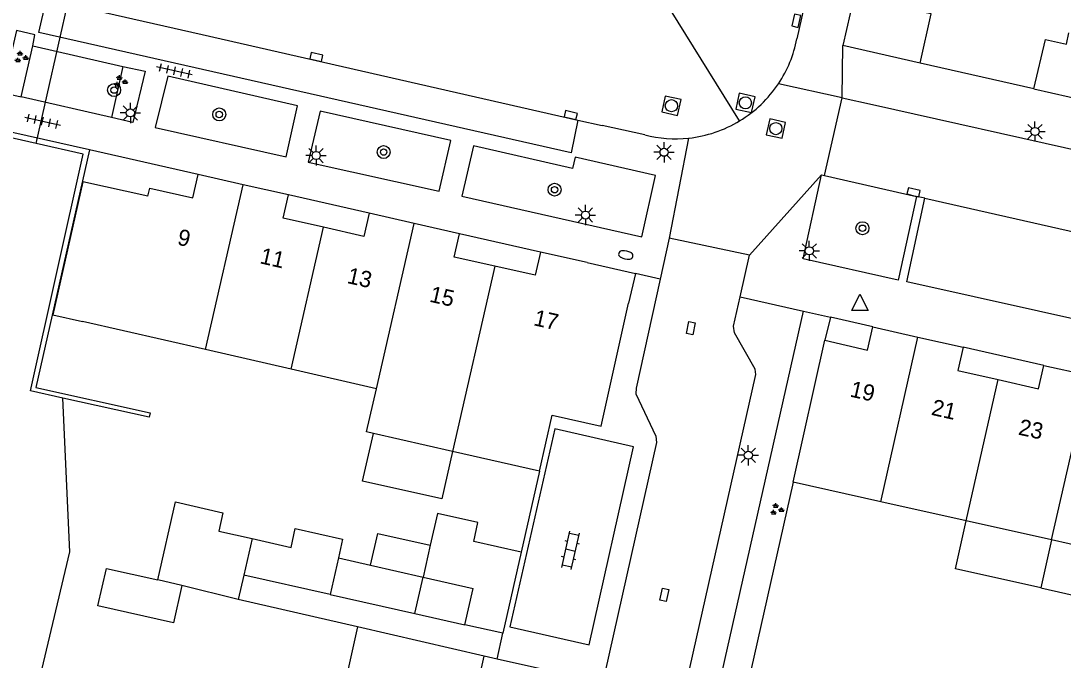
# Model space of a CAD drawing. Extents: x 128999 to 131010, y 395498 to 399007.
# Drawn here: x 129414.6 to 129478.9, y 398841.2 to 398880.6 of the extents above; entities that cross this region are included whole.
import ezdxf

# ---------------------------------------------------------------- set-up
doc = ezdxf.new("R2010")
doc.units = 0
for name, color, linetype in [('gg-afsc-erfafscheiding', 7, 'Continuous'), ('gg-afsc-muur', 7, 'Continuous'), ('gg-anno-huisnummerreeks BGT', 7, 'Continuous'), ('gg-bbg-bijgebouw', 7, 'Continuous'), ('gg-bbg-gedigitaliseerde bebouwing', 7, 'Continuous'), ('gg-bbg-gedigitaliseerde bijgebouw', 7, 'Continuous'), ('gg-bbg-hoofdgebouw', 7, 'Continuous'), ('gg-bbg-luifel en loopbrug', 7, 'Continuous'), ('gg-bbg-tussenscheiding', 7, 'Continuous'), ('gg-knt-verharding', 7, 'Continuous'), ('gg-knt-verharding nz', 7, 'Continuous'), ('gg-kntw-beschoeiing', 7, 'Continuous'), ('gg-kntw-kademuur', 7, 'Continuous'), ('gg-kwrk-duiker nz buis', 7, 'Continuous'), ('gt-grn-groengrens', 7, 'Continuous'), ('gt-grn-weggrens', 7, 'Continuous'), ('gt-symb-boom', 7, 'Continuous'), ('gt-symb-brandkraan', 7, 'Continuous'), ('gt-symb-groenvak', 7, 'Continuous'), ('gt-symb-klinker verharding', 7, 'Continuous'), ('gt-symb-kolk', 7, 'Continuous'), ('gt-symb-kolk center center', 7, 'Continuous'), ('gt-symb-lichtmast', 7, 'Continuous'), ('gt-symb-rioolschacht', 7, 'Continuous'), ('gt-symb-tegel verharding', 7, 'Continuous'), ('gt-symb-waterafsluiter', 7, 'Continuous')]:
    doc.layers.add(name, color=color, linetype=linetype)

# ---------------------------------------------------------------- blocks, each defined once
blk = doc.blocks.new('gt0-BOOM')
at = {"layer": 'gt-symb-boom'}
for radius in [0.4, 0.2]:
    blk.add_circle((0, 0), radius, dxfattribs=at)
blk = doc.blocks.new('gt0-LMAST')
at = {"layer": 'gt-symb-lichtmast'}
for p, q in [((-0.182, 0.173), (-0.447, 0.438)), ((-0.005, 0.246), (-0.005, 0.621)), ((0.172, 0.173), (0.437, 0.438)), ((-0.255, -0.004), (-0.63, -0.004)), ((-0.182, -0.181), (-0.447, -0.446)), ((-0.005, -0.254), (-0.005, -0.629)), ((0.437, -0.446), (0.172, -0.181)), ((0.245, -0.004), (0.62, -0.004))]:
    blk.add_line(p, q, dxfattribs=at)
blk.add_circle((-0.005, -0.004), 0.25, dxfattribs=at)
blk = doc.blocks.new('gt0-BR')
at = {"layer": 'gt-symb-brandkraan'}
for centre, radius, start, end in [((-0.244, 0), 0.206, 107.56694, 252.43307), ((0.599, -2.664), 3, 106.89205, 107.56694), ((0, -0.691), 0.938, 73.10799, 106.89205), ((-0.599, -2.664), 3, 72.43309, 73.10799), ((0.244, 0), 0.206, 287.56695, 72.43309), ((0.599, 2.664), 3, 252.43307, 253.10797), ((0, 0.691), 0.938, 253.10797, 286.89206), ((-0.599, 2.664), 3, 286.89206, 287.56695)]:
    blk.add_arc(centre, radius, start, end, dxfattribs=at)
blk = doc.blocks.new('gt0-KOLKCC')
at = {"layer": 'gt-symb-kolk center center'}
blk.add_lwpolyline([(-0.375, 0.2), (0.375, 0.2), (0.375, -0.2), (-0.375, -0.2)], close=True, dxfattribs=at)
blk = doc.blocks.new('gt0-RS')
at = {"layer": 'gt-symb-rioolschacht'}
blk.add_lwpolyline([(-0.5, -0.5), (0.5, -0.5), (0.5, 0.5), (-0.5, 0.5)], close=True, dxfattribs=at)
blk.add_circle((0, 0), 0.375, dxfattribs=at)
blk = doc.blocks.new('gt0-KOLK')
at = {"layer": 'gt-symb-kolk'}
blk.add_lwpolyline([(0, 0), (0.375, 0), (0.375, 0.4), (-0.375, 0.4), (-0.375, 0), (0, 0)], dxfattribs=at)
blk = doc.blocks.new('gt0-KL1')
at = {"layer": 'gt-symb-klinker verharding'}
for p, q in [((-1.15, 0.3), (1.15, 0.3)), ((-1, -0.3), (-1, 0.3)), ((-0.5, 0.3), (-0.5, 0.45)), ((0, -0.3), (0, 0.3)), ((0.5, 0.3), (0.5, 0.45)), ((1, -0.3), (1, 0.3)), ((-1.15, -0.3), (1.15, -0.3)), ((-0.5, -0.45), (-0.5, -0.3)), ((0.5, -0.45), (0.5, -0.3))]:
    blk.add_line(p, q, dxfattribs=at)
blk = doc.blocks.new('gt0-GRVAK')
at = {"layer": 'gt-symb-groenvak'}
for p, q in [((-0.11, 0.189), (-0.228, 0.24)), ((-0.182, 0.153), (0.088, 0.153)), ((-0.091, 0.211), (-0.156, 0.322)), ((-0.047, 0.214), (-0.047, 0.393)), ((-0.004, 0.211), (0.061, 0.322)), ((0.015, 0.189), (0.133, 0.24)), ((0.262, -0.052), (0.197, 0.059)), ((0.305, -0.049), (0.305, 0.13)), ((0.349, -0.052), (0.414, 0.059)), ((-0.245, -0.228), (-0.363, -0.177)), ((-0.318, -0.264), (-0.047, -0.264)), ((-0.226, -0.206), (-0.291, -0.095)), ((-0.183, -0.203), (-0.183, -0.024)), ((-0.139, -0.206), (-0.074, -0.095)), ((-0.12, -0.228), (-0.002, -0.177)), ((0.243, -0.074), (0.125, -0.023)), ((0.17, -0.11), (0.441, -0.11)), ((0.368, -0.074), (0.486, -0.023))]:
    blk.add_line(p, q, dxfattribs=at)
blk = doc.blocks.new('gt0-TEG1')
at = {"layer": 'gt-symb-tegel verharding'}
for p, q in [((-1.125, 0), (1.125, 0)), ((-0.9, -0.25), (-0.9, 0.25)), ((-0.45, -0.25), (-0.45, 0.25)), ((0, -0.25), (0, 0.25)), ((0.45, -0.25), (0.45, 0.25)), ((0.9, -0.25), (0.9, 0.25))]:
    blk.add_line(p, q, dxfattribs=at)
blk = doc.blocks.new('gt0-WAFSL')
at = {"layer": 'gt-symb-waterafsluiter'}
for p, q in [((-0.5, -0.333), (0, 0.667)), ((0, 0.667), (0.5, -0.333)), ((0.5, -0.333), (-0.5, -0.333))]:
    blk.add_line(p, q, dxfattribs=at)

msp = doc.modelspace()

# ---------------------------------------------------------------- linework, layer by layer
at = {"layer": 'gg-afsc-erfafscheiding'}
msp.add_line((129435.36, 398843.24), (129428.004, 398844.924), dxfattribs=at)
at = {"layer": 'gg-afsc-muur'}
for p, q in [((129477.06, 398876.419), (129488.425, 398873.86)), ((129446.571, 398852.83), (129445.445, 398847.832)), ((129462.22, 398852.16), (129459.36, 398839.44))]:
    msp.add_line(p, q, dxfattribs=at)
at = {"layer": 'gg-bbg-bijgebouw'}
msp.add_line((129441.97, 398843.36), (129442.48, 398845.6), dxfattribs=at)
at = {"layer": 'gg-bbg-gedigitaliseerde bebouwing'}
for p, q in [((129425.977, 398860.335), (129418.401, 398862.07)), ((129431.256, 398859.126), (129425.977, 398860.335)), ((129436.525, 398857.92), (129431.256, 398859.126)), ((129441.207, 398854.052), (129436.332, 398855.163)), ((129446.571, 398852.83), (129441.207, 398854.052)), ((129435.36, 398843.24), (129434.148, 398837.871))]:
    msp.add_line(p, q, dxfattribs=at)
msp.add_lwpolyline([(129436.332, 398855.163), (129435.916, 398855.258), (129436.525, 398857.92)], dxfattribs=at)
at = {"layer": 'gg-bbg-gedigitaliseerde bijgebouw'}
for p, q in [((129434.172, 398847.48), (129436.164, 398847.029)), ((129436.164, 398847.029), (129439.399, 398846.297)), ((129428.347, 398846.423), (129428.004, 398844.924)), ((129433.662, 398845.227), (129428.347, 398846.423)), ((129439.399, 398846.297), (129442.48, 398845.6)), ((129428.004, 398844.924), (129424.523, 398845.783)), ((129433.662, 398845.227), (129438.89, 398844.052)), ((129438.89, 398844.052), (129441.97, 398843.36))]:
    msp.add_line(p, q, dxfattribs=at)
for points in [[(129423.032, 398846.128), (129424.134, 398850.94), (129427.058, 398850.27), (129426.798, 398849.136), (129428.861, 398848.672)], [(129428.861, 398848.672), (129431.258, 398848.134), (129431.519, 398849.295), (129434.432, 398848.641), (129434.172, 398847.48)], [(129424.523, 398845.783), (129424.009, 398843.489), (129419.351, 398844.532), (129419.866, 398846.832), (129423.032, 398846.128)]]:
    msp.add_lwpolyline(points, dxfattribs=at)
at = {"layer": 'gg-bbg-hoofdgebouw'}
for p, q in [((129477.06, 398876.419), (129477.787, 398879.466)), ((129477.06, 398876.419), (129470.04, 398878.001)), ((129428.31, 398870.5), (129425.531, 398871.13)), ((129431.091, 398869.87), (129428.31, 398870.5)), ((129438.851, 398868.112), (129436.071, 398868.74)), ((129441.651, 398867.48), (129438.851, 398868.112)), ((129449.521, 398865.7), (129446.631, 398866.35)), ((129449.521, 398865.7), (129452.491, 398865.032)), ((129452.491, 398865.032), (129452.071, 398863.2)), ((129467.13, 398861.73), (129469.911, 398861.105)), ((129469.911, 398861.105), (129472.69, 398860.48)), ((129462.22, 398852.16), (129464.18, 398860.91)), ((129477.67, 398859.35), (129480.46, 398858.751)), ((129467.619, 398850.951), (129462.22, 398852.16)), ((129472.89, 398849.77), (129467.619, 398850.951)), ((129478.15, 398848.592), (129472.89, 398849.77)), ((129483.42, 398847.411), (129478.15, 398848.592)), ((129443.161, 398841.43), (129435.36, 398843.24))]:
    msp.add_line(p, q, dxfattribs=at)
for points in [[(129470.04, 398878.001), (129470.719, 398881.041), (129470.32, 398881.13)], [(129477.787, 398879.466), (129479.07, 398879.18), (129479.224, 398879.863)], [(129422.425, 398869.789), (129418.417, 398870.68), (129416.569, 398862.479), (129418.401, 398862.07)], [(129422.425, 398869.789), (129422.541, 398870.3), (129425.2, 398869.7), (129425.531, 398871.13)], [(129433.261, 398867.875), (129430.771, 398868.44), (129431.091, 398869.87)], [(129436.071, 398868.74), (129435.751, 398867.31), (129433.261, 398867.875)], [(129443.812, 398865.48), (129441.321, 398866.04), (129441.651, 398867.48)], [(129446.631, 398866.35), (129446.301, 398864.92), (129443.812, 398865.48)], [(129446.571, 398852.83), (129447.351, 398856.28), (129450.371, 398855.6), (129452.071, 398863.2)], [(129464.18, 398860.91), (129466.8, 398860.3), (129467.13, 398861.73)], [(129472.69, 398860.48), (129472.37, 398859.04), (129474.857, 398858.481)], [(129474.857, 398858.481), (129477.35, 398857.92), (129477.67, 398859.35)], [(129446.355, 398835.101), (129446.891, 398837.49), (129442.511, 398838.47), (129443.161, 398841.43)]]:
    msp.add_lwpolyline(points, dxfattribs=at)
at = {"layer": 'gg-bbg-luifel en loopbrug'}
for p, q in [((129440.285, 398850.226), (129439.842, 398848.263)), ((129436.164, 398847.029), (129436.607, 398848.993)), ((129436.607, 398848.993), (129439.842, 398848.263)), ((129439.842, 398848.263), (129439.399, 398846.297)), ((129478.15, 398848.592), (129477.487, 398845.637)), ((129445.445, 398847.832), (129444.319, 398842.833)), ((129444.319, 398842.833), (129441.97, 398843.36))]:
    msp.add_line(p, q, dxfattribs=at)
for points in [[(129441.207, 398854.052), (129440.547, 398851.126), (129435.669, 398852.226), (129436.332, 398855.163)], [(129445.445, 398847.832), (129442.519, 398848.492), (129442.783, 398849.662), (129440.285, 398850.226)], [(129477.487, 398845.637), (129472.23, 398846.818), (129472.89, 398849.77)], [(129477.487, 398845.637), (129482.756, 398844.453), (129483.42, 398847.411)]]:
    msp.add_lwpolyline(points, dxfattribs=at)
at = {"layer": 'gg-bbg-tussenscheiding'}
for p, q in [((129425.977, 398860.335), (129428.31, 398870.5)), ((129436.525, 398857.92), (129438.851, 398868.112)), ((129431.256, 398859.126), (129433.261, 398867.875)), ((129443.812, 398865.48), (129441.207, 398854.052)), ((129467.619, 398850.951), (129469.911, 398861.105)), ((129472.89, 398849.77), (129474.857, 398858.481)), ((129478.15, 398848.592), (129480.46, 398858.751)), ((129428.861, 398848.672), (129428.347, 398846.423)), ((129434.172, 398847.48), (129433.662, 398845.227)), ((129438.89, 398844.052), (129439.399, 398846.297)), ((129424.523, 398845.783), (129423.032, 398846.128))]:
    msp.add_line(p, q, dxfattribs=at)
at = {"layer": 'gg-knt-verharding'}
for p, q in [((129468.402, 398905.83), (129462.449, 398879.497)), ((129471.166, 398904.961), (129465.286, 398879.081)), ((129415.324, 398879.066), (129420.876, 398877.8)), ((129470.04, 398878.001), (129465.286, 398879.081)), ((129420.191, 398874.653), (129414.606, 398875.915)), ((129464.159, 398871.066), (129465.23, 398875.854)), ((129465.23, 398875.854), (129467.109, 398875.446)), ((129467.109, 398875.446), (129527.15, 398861.97)), ((129448.938, 398874.489), (129450.441, 398874.16)), ((129453.061, 398873.58), (129450.441, 398874.16)), ((129425.531, 398871.13), (129418.82, 398872.645)), ((129463.962, 398871.119), (129464.159, 398871.066)), ((129464.159, 398871.066), (129469.82, 398869.777)), ((129436.071, 398868.74), (129431.091, 398869.87)), ((129470.332, 398869.667), (129469.82, 398869.777)), ((129446.631, 398866.35), (129441.651, 398867.48)), ((129454.581, 398867.21), (129454.021, 398864.681)), ((129459.52, 398866.16), (129454.581, 398867.21)), ((129458.942, 398863.596), (129459.52, 398866.16)), ((129462.853, 398862.713), (129464.51, 398862.34)), ((129464.51, 398862.34), (129464.18, 398860.91)), ((129467.13, 398861.73), (129464.51, 398862.34)), ((129477.67, 398859.35), (129472.69, 398860.48)), ((129443.962, 398841.249), (129443.161, 398841.43)), ((129448.482, 398840.23), (129443.962, 398841.249))]:
    msp.add_line(p, q, dxfattribs=at)
for points in [[(129448.938, 398874.489), (129448.537, 398872.473), (129415.704, 398879.897), (129416.165, 398881.843)], [(129415.324, 398879.066), (129415.462, 398879.754), (129414.316, 398880.017), (129413.433, 398876.183), (129414.606, 398875.915)], [(129420.876, 398877.8), (129422.253, 398877.497), (129421.498, 398874.348), (129420.191, 398874.653)], [(129423.656, 398877.196), (129422.881, 398874.042), (129430.949, 398872.223), (129431.66, 398875.374), (129423.656, 398877.196)], [(129433.051, 398875.048), (129432.313, 398871.898), (129440.39, 398870.098), (129441.112, 398873.221), (129433.051, 398875.048)], [(129442.503, 398872.91), (129441.786, 398869.788), (129452.894, 398867.285), (129453.73, 398871.066), (129448.781, 398872.197), (129448.608, 398871.511), (129442.503, 398872.91)], [(129469.82, 398869.777), (129468.683, 398864.621), (129462.826, 398865.924), (129463.962, 398871.119)], [(129482.616, 398866.888), (129481.491, 398861.774), (129469.22, 398864.508), (129470.332, 398869.667)], [(129454.021, 398864.681), (129452.531, 398857.95), (129452.511, 398857.61), (129453.751, 398855), (129453.781, 398854.61), (129436.042, 398775.449)], [(129455.084, 398837.304), (129459.91, 398858.79), (129459.87, 398859.13), (129458.59, 398861.37), (129458.53, 398861.77), (129458.942, 398863.596)], [(129459.36, 398839.44), (129457.703, 398839.813), (129462.853, 398862.713)], [(129444.749, 398843.224), (129449.642, 398842.118), (129452.378, 398854.34), (129447.512, 398855.44), (129444.749, 398843.224)]]:
    msp.add_lwpolyline(points, dxfattribs=at)
for centre, radius, start, end in [((129454.986, 398880.951), 7.603, 326.27753, 348.9747), ((129454.968, 398880.957), 7.621, 301.18979, 326.31736), ((129454.971, 398880.956), 7.619, 276.03483, 301.1738), ((129454.972, 398880.968), 7.632, 255.50025, 276.01917)]:
    msp.add_arc(centre, radius, start, end, dxfattribs=at)
at = {"layer": 'gg-knt-verharding nz'}
for p, q in [((129419.766, 398881.119), (129425.768, 398879.76)), ((129425.768, 398879.76), (129448.938, 398874.489)), ((129470.332, 398869.667), (129482.616, 398866.888))]:
    msp.add_line(p, q, dxfattribs=at)
at = {"layer": 'gg-kntw-beschoeiing'}
msp.add_lwpolyline([(129397.155, 398806.593), (129397.682, 398806.525), (129409.79, 398814.925), (129417.604, 398847.858), (129417.184, 398857.343)], dxfattribs=at)
at = {"layer": 'gg-kntw-kademuur'}
msp.add_line((129418.82, 398872.645), (129412.362, 398874.103), dxfattribs=at)
for points in [[(129417.184, 398857.343), (129415.183, 398857.789), (129418.439, 398872.391), (129412.622, 398873.701), (129409.316, 398859.088), (129407.437, 398859.513)], [(129418.82, 398872.645), (129415.527, 398858.003), (129422.574, 398856.432), (129422.512, 398856.155), (129417.184, 398857.343)]]:
    msp.add_lwpolyline(points, dxfattribs=at)
at = {"layer": 'gg-kwrk-duiker nz buis'}
msp.add_line((129415.531, 398873.046), (129425.683, 398918.017), dxfattribs=at)
at = {"layer": 'gt-grn-groengrens'}
for p, q in [((129414.606, 398875.915), (129415.324, 398879.066)), ((129420.876, 398877.8), (129420.191, 398874.653))]:
    msp.add_line(p, q, dxfattribs=at)
at = {"layer": 'gt-grn-weggrens'}
for p, q in [((129458.915, 398874.437), (129452.356, 398885.004)), ((129465.23, 398875.854), (129465.286, 398879.081)), ((129465.23, 398875.854), (129461.31, 398876.73)), ((129455.772, 398873.379), (129454.581, 398867.21)), ((129463.962, 398871.119), (129459.52, 398866.16)), ((129454.021, 398864.681), (129452.491, 398865.032)), ((129458.942, 398863.596), (129462.853, 398862.713)), ((129443.962, 398841.249), (129444.319, 398842.833))]:
    msp.add_line(p, q, dxfattribs=at)

# ---------------------------------------------------------------- block references
at = {"layer": 'gt-symb-boom'}
for p in [(129420.345, 398876.34), (129426.83, 398874.837), (129436.966, 398872.518), (129447.508, 398870.196), (129466.489, 398867.818)]:
    msp.add_blockref('gt0-BOOM', p, dxfattribs=at)
at = {"layer": 'gt-symb-brandkraan', "rotation": -12.702731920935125}
msp.add_blockref('gt0-BR', (129451.897, 398866.171), dxfattribs=at)
at = {"layer": 'gt-symb-groenvak'}
for p in [(129414.595, 398878.359), (129420.72, 398876.87), (129461.193, 398850.471)]:
    msp.add_blockref('gt0-GRVAK', p, dxfattribs=at)
at = {"layer": 'gt-symb-klinker verharding', "rotation": 77.29726808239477}
msp.add_blockref('gt0-KL1', (129448.488, 398847.951), dxfattribs=at)
at = {"layer": 'gt-symb-kolk'}
for p, rotation in [((129462.613, 398880.57), 77.06118937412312), ((129432.77, 398878.176), -12.771242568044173), ((129448.457, 398874.599), -12.883318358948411), ((129469.598, 398869.845), -13.24380202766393)]:
    msp.add_blockref('gt0-KOLK', p, dxfattribs=dict(at, rotation=rotation))
at = {"layer": 'gt-symb-kolk center center'}
for p, rotation in [((129455.905, 398861.655), 77.88123966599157), ((129454.267, 398845.205), 77.35314650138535)]:
    msp.add_blockref('gt0-KOLKCC', p, dxfattribs=dict(at, rotation=rotation))
at = {"layer": 'gt-symb-lichtmast'}
for p in [(129421.35, 398874.937), (129477.133, 398873.788), (129432.807, 398872.307), (129454.261, 398872.508), (129449.415, 398868.632), (129463.219, 398866.427), (129459.455, 398853.822)]:
    msp.add_blockref('gt0-LMAST', p, dxfattribs=at)
at = {"layer": 'gt-symb-rioolschacht'}
for p, rotation in [((129454.709, 398875.375), -12.771242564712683), ((129459.27, 398875.549), -12.771242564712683), ((129461.153, 398873.962), -12.771242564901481)]:
    msp.add_blockref('gt0-RS', p, dxfattribs=dict(at, rotation=rotation))
at = {"layer": 'gt-symb-tegel verharding'}
for p, rotation in [((129424.064, 398877.52), 167.17287657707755), ((129415.932, 398874.422), -12.702731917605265)]:
    msp.add_blockref('gt0-TEG1', p, dxfattribs=dict(at, rotation=rotation))
at = {"layer": 'gt-symb-waterafsluiter'}
msp.add_blockref('gt0-WAFSL', (129466.337, 398863.082), dxfattribs=at)

# ---------------------------------------------------------------- texts
at = {"layer": 'gg-anno-huisnummerreeks BGT'}
for s, rotation, p in [('9', 347.2, (129424.192, 398866.819)), ('11', 347.2, (129429.282, 398865.665)), ('13', 347.3, (129434.659, 398864.445)), ('15', 347.2, (129439.743, 398863.296)), ('17', 347.4, (129446.16, 398861.842)), ('19', 347.4, (129465.672, 398857.444)), ('21', 347.4, (129470.684, 398856.317)), ('23', 347.9, (129476.054, 398855.094))]:
    msp.add_text(s, height=1, rotation=rotation, dxfattribs=at).set_placement(p)

doc.saveas('drawing.dxf')
